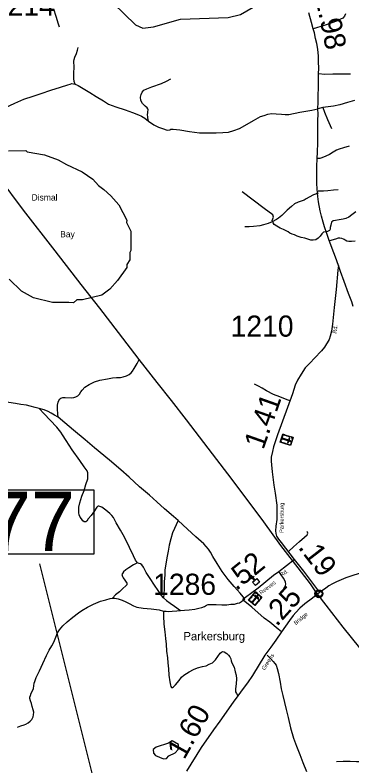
# Model space of a CAD drawing. Extents: x 2093524 to 2270757, y 289120 to 570408.
# Drawn here: x 2160640 to 2168603, y 391252 to 409015 of the extents above; entities that cross this region are included whole.
import ezdxf

# ---------------------------------------------------------------- set-up
doc = ezdxf.new("R2010")
doc.units = 0
for name, color, linetype in [('Exist Civil Demographics Community CELL', 7, 'Continuous'), ('Exist Civil Demographics Community Label', 7, 'Continuous'), ('Exist Cultural Cemetery CELL', 7, 'Continuous'), ('Exist Cultural Church CELL', 7, 'Continuous'), ('Exist Hydrographic Bathymetry Feature', 7, 'Continuous'), ('Exist Hydrographic Bathymetry Feature Label', 7, 'Continuous'), ('Exist Hydrographic Creek Single Shore', 7, 'Continuous'), ('Exist Hydrographic Pond Under 1500 Sq Ft', 7, 'Continuous'), ('Exist Road Non-System Type 51', 7, 'Continuous'), ('Exist Road Primary NC Attributed', 7, 'Continuous'), ('Exist Road Primary NC Mileage Hundredths English Label', 7, 'Continuous'), ('Exist Road Secondary Mileage Hundredths English Label', 7, 'Continuous'), ('Exist Road Secondary Structure Standard Bridge Number Label', 7, 'Continuous'), ('Exist Road Secondary Type 51 Attributed', 7, 'Continuous'), ('Exist Road Secondary Type 51 Label', 7, 'Continuous'), ('Exist Road Secondary Type 51 Number Label', 7, 'Continuous'), ('Exist Utilities Telephone Line', 7, 'Continuous')]:
    doc.layers.add(name, color=color, linetype=linetype)

msp = doc.modelspace()

# ---------------------------------------------------------------- linework, layer by layer
at = {"layer": 'Exist Civil Demographics Community CELL'}
msp.add_lwpolyline([(2167746, 395340), (2167746, 395345), (2167748, 395352), (2167751, 395359), (2167754, 395365), (2167757, 395371), (2167761, 395376), (2167765, 395380), (2167770, 395385), (2167775, 395389), (2167781, 395393), (2167786, 395396), (2167791, 395398), (2167796, 395401), (2167802, 395402), (2167806, 395404), (2167811, 395404), (2167815, 395405), (2167821, 395405), (2167826, 395405), (2167832, 395405), (2167836, 395404), (2167841, 395403), (2167846, 395402), (2167852, 395400), (2167858, 395397), (2167864, 395393), (2167869, 395390), (2167875, 395386), (2167878, 395383), (2167882, 395378), (2167886, 395374), (2167889, 395369), (2167892, 395364), (2167895, 395359), (2167897, 395354), (2167898, 395349), (2167899, 395344), (2167901, 395338), (2167901, 395334), (2167901, 395328), (2167901, 395322), (2167901, 395316), (2167900, 395311), (2167898, 395304), (2167896, 395299), (2167894, 395294), (2167891, 395288), (2167888, 395282), (2167884, 395278), (2167880, 395273), (2167875, 395268), (2167870, 395264), (2167865, 395260), (2167860, 395258), (2167853, 395255), (2167846, 395252), (2167840, 395250), (2167834, 395249), (2167829, 395249), (2167825, 395248), (2167819, 395248), (2167815, 395249), (2167809, 395249), (2167803, 395251), (2167799, 395252), (2167794, 395254), (2167789, 395256), (2167785, 395258), (2167778, 395262), (2167773, 395267), (2167768, 395271), (2167763, 395276), (2167760, 395280), (2167757, 395284), (2167753, 395291), (2167751, 395295), (2167750, 395299), (2167747, 395307), (2167746, 395314), (2167745, 395319), (2167744, 395325), (2167744, 395330), (2167745, 395337)], close=True, dxfattribs=at)
for centre, radius in [((2167823, 395327), 94.3), ((2167823, 395328), 76.7)]:
    msp.add_circle(centre, radius, dxfattribs=at)
at = {"layer": 'Exist Cultural Cemetery CELL'}
for points in [[(2167212, 399021), (2167149, 398832), (2166908, 398912), (2166971, 399101)], [(2166963, 399043), (2166936, 398962), (2166926, 398966), (2166953, 399047)], [(2167150, 398926), (2167156, 398944), (2166963, 399008), (2166958, 398991)], [(2166960, 399070), (2166971, 399066), (2166978, 399087), (2167016, 399074), (2167020, 399085), (2166971, 399101)], [(2167037, 399079), (2167078, 399065), (2167074, 399054), (2167033, 399068)], [(2167135, 399003), (2167117, 399009), (2167080, 398898), (2167097, 398892)], [(2167101, 399058), (2167142, 399044), (2167138, 399033), (2167097, 399047)], [(2167189, 398950), (2167172, 398901), (2167162, 398905), (2167178, 398954)], [(2167171, 399034), (2167167, 399023), (2167198, 399013), (2167185, 398975), (2167196, 398971), (2167212, 399021)], [(2166918, 398944), (2166929, 398940), (2166922, 398919), (2166960, 398906), (2166957, 398896), (2166908, 398912)], [(2166980, 398900), (2167021, 398886), (2167017, 398876), (2166976, 398889)], [(2167042, 398879), (2167083, 398866), (2167080, 398855), (2167039, 398868)], [(2167108, 398845), (2167112, 398856), (2167142, 398846), (2167155, 398884), (2167166, 398881), (2167149, 398832)], [(2166324, 395372), (2166476, 395243), (2166311, 395049), (2166159, 395178)], [(2166184, 395156), (2166192, 395165), (2166175, 395179), (2166201, 395210), (2166193, 395217), (2166159, 395178)], [(2166204, 395231), (2166232, 395264), (2166241, 395257), (2166213, 395224)], [(2166388, 395279), (2166374, 395291), (2166243, 395136), (2166257, 395124)], [(2166248, 395282), (2166276, 395315), (2166285, 395308), (2166257, 395275)], [(2166296, 395339), (2166305, 395331), (2166325, 395356), (2166356, 395329), (2166364, 395338), (2166324, 395372)], [(2166311, 395293), (2166299, 395279), (2166389, 395203), (2166401, 395217)], [(2166380, 395324), (2166420, 395290), (2166413, 395281), (2166373, 395315)], [(2166448, 395210), (2166439, 395217), (2166460, 395241), (2166429, 395268), (2166436, 395276), (2166476, 395243)], [(2166210, 395149), (2166275, 395094), (2166268, 395085), (2166203, 395140)], [(2166286, 395070), (2166293, 395079), (2166310, 395065), (2166336, 395095), (2166344, 395088), (2166311, 395049)], [(2166349, 395111), (2166377, 395144), (2166386, 395137), (2166358, 395104)], [(2166392, 395161), (2166420, 395194), (2166428, 395187), (2166400, 395154)]]:
    msp.add_lwpolyline(points, close=True, dxfattribs=at)
at = {"layer": 'Exist Cultural Church CELL'}
msp.add_lwpolyline([(2166253, 395602), (2166297, 395638), (2166249, 395697), (2166224, 395676), (2166214, 395689), (2166239, 395709), (2166201, 395756), (2166213, 395766), (2166251, 395719), (2166276, 395739), (2166286, 395727), (2166261, 395707), (2166309, 395648), (2166354, 395684), (2166421, 395601), (2166320, 395519)], close=True, dxfattribs=at)
at = {"layer": 'Exist Hydrographic Bathymetry Feature'}
for points in [[(2160483, 405800), (2160899, 405812), (2160924, 405778), (2161333, 405708), (2161658, 405593), (2161859, 405477), (2162226, 405303), (2162477, 405131), (2162611, 404980), (2162737, 404889), (2162904, 404742), (2163097, 404524), (2163282, 404160), (2163275, 404111), (2163376, 403902), (2163378, 403443), (2163353, 403401), (2163354, 403227), (2163280, 403117), (2163280, 403045), (2163065, 402734), (2162883, 402534), (2162693, 402390), (2162235, 402278), (2162102, 402278), (2162019, 402204), (2161910, 402213)], [(2161910, 402213), (2161527, 402217), (2161077, 402324), (2160793, 402487), (2160500, 402769)]]:
    msp.add_lwpolyline(points, dxfattribs=at)
at = {"layer": 'Exist Hydrographic Creek Single Shore'}
for points in [[(2161002, 409838), (2161077, 409738), (2161429, 409413), (2161546, 409282), (2161621, 409248), (2162096, 409317), (2162288, 409287), (2162429, 409288), (2162662, 409355), (2162962, 409297), (2163490, 408784), (2163657, 408702), (2163915, 408736), (2164547, 408914), (2165680, 408954), (2165971, 409030), (2166469, 409319), (2166941, 409795), (2167164, 409961)], [(2168691, 404357), (2168600, 404291), (2168531, 404236), (2168454, 404199), (2168394, 404188), (2168303, 404172), (2168211, 404154), (2168159, 404147), (2168118, 404115), (2168107, 404048), (2168088, 403988), (2168085, 403952), (2168069, 403918), (2168024, 403891), (2167974, 403886), (2167930, 403875), (2167887, 403840), (2167854, 403788), (2167830, 403761), (2167804, 403737), (2167747, 403698), (2167689, 403692), (2167627, 403689), (2167485, 403733), (2167404, 403751), (2167310, 403788), (2167245, 403819), (2167189, 403832), (2167135, 403853), (2167098, 403890), (2166981, 403944), (2166905, 403977), (2166824, 404019), (2166761, 404060), (2166743, 404096), (2166720, 404154), (2166729, 404194), (2166746, 404232), (2166733, 404286), (2166529, 404442), (2166008, 404834)]]:
    msp.add_lwpolyline(points, dxfattribs=at)
at = {"layer": 'Exist Hydrographic Pond Under 1500 Sq Ft'}
msp.add_lwpolyline([(2164145, 391418), (2164220, 391427), (2164278, 391494), (2164428, 391560), (2164494, 391644), (2164502, 391762), (2164351, 391844), (2164268, 391793), (2163977, 391701), (2163902, 391643), (2163911, 391557), (2163962, 391501), (2164145, 391418)], dxfattribs=at)
at = {"layer": 'Exist Road Non-System Type 51'}
msp.add_line((2167915, 406824), (2167799, 406795), dxfattribs=at)
for points in [[(2161693, 408724), (2161666, 408796), (2161615, 408980), (2161554, 409151)], [(2168451, 409040), (2168423, 408984), (2168389, 408944), (2168335, 408914), (2168264, 408877), (2168130, 408828), (2167948, 408771), (2167683, 408692)], [(2162062, 407377), (2162040, 407441), (2162027, 407515), (2162029, 407585), (2162032, 407665), (2162036, 407757), (2162040, 407823), (2162033, 407885), (2162029, 407920), (2162035, 407964), (2162054, 408022), (2162096, 408107), (2162120, 408185), (2162135, 408247)], [(2163794, 406507), (2163782, 406587), (2163771, 406677), (2163775, 406695), (2163781, 406727), (2163783, 406775), (2163775, 406799), (2163761, 406817), (2163716, 406860), (2163654, 406924), (2163614, 406994), (2163605, 407072), (2163621, 407136), (2163643, 407188), (2163682, 407234), (2163754, 407266), (2163876, 407313), (2164101, 407392), (2164221, 407449), (2164325, 407505)], [(2168570, 407615), (2168391, 407614), (2168151, 407617), (2167965, 407612), (2167815, 407621)], [(2159669, 405950), (2159730, 406048), (2159841, 406225), (2159942, 406395), (2160036, 406524), (2160097, 406610), (2160161, 406680), (2160238, 406737), (2160386, 406808), (2160635, 406929), (2160851, 407022), (2161070, 407097), (2161254, 407160), (2161489, 407236), (2161717, 407311), (2161886, 407362), (2161942, 407378), (2161980, 407392), (2162020, 407389), (2162062, 407377)], [(2162062, 407377), (2162130, 407345), (2162253, 407274), (2162407, 407183), (2162560, 407088), (2162728, 406983), (2162849, 406907), (2163023, 406842), (2163239, 406770), (2163415, 406711), (2163554, 406656), (2163626, 406622), (2163704, 406572), (2163794, 406507)], [(2168662, 406992), (2168494, 406943), (2168315, 406894), (2168163, 406863), (2167915, 406824)], [(2163794, 406507), (2163921, 406420), (2164029, 406364), (2164145, 406321), (2164211, 406301), (2164254, 406295), (2164295, 406302), (2164323, 406312), (2164379, 406316), (2164533, 406301), (2164767, 406256), (2164998, 406232), (2165211, 406229), (2165390, 406226), (2165551, 406237), (2165681, 406246), (2165809, 406282), (2165943, 406329), (2166074, 406398), (2166274, 406517), (2166443, 406614), (2166531, 406642), (2166617, 406669), (2166704, 406683), (2166814, 406680), (2166936, 406670), (2167022, 406665), (2167112, 406663), (2167370, 406717), (2167652, 406768), (2167799, 406795)], [(2167915, 406824), (2167954, 406720), (2168027, 406547), (2168122, 406329)], [(2168536, 405910), (2168404, 405877), (2168301, 405840), (2168235, 405816), (2168155, 405770), (2168073, 405713), (2167984, 405673), (2167894, 405634), (2167840, 405618), (2167788, 405620)], [(2168278, 404883), (2168170, 404876), (2168032, 404859), (2167928, 404851), (2167802, 404850)], [(2167805, 404804), (2167691, 404763), (2167591, 404705), (2167524, 404664), (2167474, 404638), (2167328, 404589), (2167246, 404547), (2167173, 404488), (2167071, 404396), (2166948, 404275), (2166870, 404207), (2166817, 404175), (2166717, 404126), (2166625, 404086), (2166509, 404053), (2166422, 404030), (2166274, 404014), (2166176, 404007), (2166074, 404005)], [(2168079, 403680), (2168223, 403725), (2168282, 403745), (2168318, 403745), (2168356, 403739), (2168395, 403724), (2168421, 403710), (2168441, 403698), (2168479, 403676), (2168525, 403669), (2168589, 403665), (2168681, 403677)], [(2161659, 399500), (2161648, 399577), (2161643, 399699), (2161645, 399789), (2161661, 399857), (2161676, 399899), (2161700, 399929), (2161722, 399952), (2161766, 399968), (2161824, 399966), (2161964, 399963), (2162030, 399965), (2162080, 399982), (2162126, 400004), (2162167, 400046), (2162199, 400100), (2162223, 400140), (2162288, 400209), (2162392, 400277), (2162520, 400338), (2162647, 400377), (2162823, 400408), (2162943, 400432), (2163037, 400441), (2163135, 400445), (2163199, 400458), (2163277, 400484), (2163338, 400516), (2163386, 400549), (2163416, 400589), (2163457, 400655), (2163523, 400771), (2163576, 400866)], [(2167139, 399886), (2167072, 399916), (2166896, 399983), (2166750, 400042), (2166579, 400125), (2166481, 400186), (2166393, 400238), (2166299, 400285)], [(2161210, 399705), (2161117, 399730), (2160999, 399766), (2160911, 399783), (2160777, 399800), (2160649, 399828), (2160491, 399851), (2160371, 399866)], [(2161659, 399500), (2161574, 399549), (2161496, 399599), (2161420, 399638), (2161326, 399673), (2161210, 399705)], [(2163531, 396059), (2163489, 396117), (2163438, 396223), (2163345, 396424), (2163226, 396661), (2163131, 396827), (2163034, 397002), (2162971, 397130), (2162927, 397177), (2162877, 397227), (2162787, 397304), (2162690, 397376), (2162646, 397392), (2162620, 397398), (2162606, 397401), (2162588, 397391), (2162570, 397371), (2162554, 397347), (2162517, 397287), (2162439, 397181), (2162370, 397098), (2162334, 397042), (2162312, 397028), (2162276, 397030), (2162244, 397047), (2162214, 397097), (2162180, 397141), (2162153, 397193), (2162145, 397239), (2162147, 397291), (2162148, 397375), (2162170, 397477), (2162221, 397631), (2162272, 397769), (2162317, 397910), (2162357, 398044), (2162364, 398102), (2162364, 398146), (2162362, 398190), (2162342, 398234), (2162273, 398325), (2162172, 398479), (2161993, 398730), (2161846, 398955), (2161763, 399084), (2161723, 399148), (2161626, 399269), (2161469, 399432), (2161332, 399578), (2161210, 399705)], [(2164497, 397056), (2164385, 397151), (2164170, 397336), (2163991, 397503), (2163814, 397656), (2163585, 397859), (2163338, 398083), (2163137, 398258), (2162870, 398485), (2162520, 398774), (2162297, 398969), (2162024, 399197), (2161819, 399370), (2161659, 399500)], [(2164497, 397056), (2164365, 396766), (2164320, 396627), (2164281, 396479), (2164258, 396331), (2164224, 396173), (2164203, 396025), (2164180, 395895), (2164179, 395767), (2164164, 395613), (2164161, 395435), (2164155, 395325), (2164148, 395227)], [(2166067, 395206), (2165957, 395339), (2165820, 395498), (2165677, 395667), (2165532, 395856), (2165415, 396040), (2165318, 396207), (2165261, 396309), (2165215, 396382), (2165098, 396506), (2164913, 396675), (2164718, 396857), (2164497, 397056)], [(2167111, 396333), (2167222, 396436), (2167365, 396560), (2167479, 396661), (2167542, 396722), (2167554, 396737), (2167556, 396757), (2167550, 396779), (2167538, 396801)], [(2163531, 396059), (2163442, 396007), (2163332, 395940), (2163262, 395894), (2163205, 395841), (2163181, 395807), (2163167, 395779), (2163179, 395737), (2163199, 395702), (2163238, 395650), (2163270, 395598), (2163282, 395576), (2163288, 395560), (2163282, 395540), (2163262, 395512), (2163191, 395448), (2163109, 395373), (2163018, 395297), (2162946, 395224)], [(2164148, 395227), (2164105, 395287), (2164019, 395406), (2163936, 395528), (2163837, 395687), (2163743, 395830), (2163674, 395952), (2163636, 396008), (2163608, 396032), (2163575, 396043), (2163531, 396059)], [(2166993, 395463), (2167015, 395487), (2167031, 395519), (2167039, 395551), (2167031, 395597), (2167019, 395637), (2166984, 395693), (2166928, 395774), (2166875, 395854)], [(2160696, 392171), (2160774, 392199), (2160852, 392223), (2160892, 392240), (2160948, 392272), (2160999, 392314), (2161037, 392355), (2161069, 392417), (2161076, 392463), (2161082, 392525), (2161070, 392577), (2161047, 392659), (2161027, 392732), (2161006, 392790), (2160990, 392846), (2160990, 392880), (2161004, 392922), (2161025, 392978), (2161055, 393028), (2161079, 393086), (2161088, 393151), (2161090, 393211), (2161106, 393253), (2161143, 393343), (2161216, 393505), (2161300, 393679), (2161384, 393862), (2161448, 393988), (2161511, 394093), (2161554, 394183), (2161602, 394299), (2161647, 394405), (2161687, 394473), (2161768, 394564), (2161876, 394662), (2162005, 394775), (2162138, 394872), (2162222, 394932), (2162354, 395009), (2162495, 395078), (2162659, 395151), (2162786, 395185), (2162888, 395214), (2162946, 395224)], [(2162946, 395224), (2163000, 395225), (2163080, 395203), (2163168, 395175), (2163261, 395138), (2163335, 395098), (2163441, 395043), (2163521, 395005), (2163665, 394982), (2163857, 394967), (2164043, 394942), (2164145, 394917)], [(2164148, 395227), (2164218, 395169), (2164310, 395102), (2164411, 395029), (2164553, 394933)], [(2164553, 394933), (2164645, 394938), (2164755, 394943), (2164891, 394963), (2164985, 394982), (2165057, 395002), (2165117, 395026), (2165162, 395053), (2165204, 395071), (2165282, 395071), (2165392, 395070), (2165528, 395067), (2165642, 395065), (2165740, 395078), (2165830, 395082), (2165898, 395101), (2165946, 395115), (2165996, 395143), (2166067, 395206)], [(2164145, 394917), (2164210, 394911), (2164260, 394910), (2164356, 394912), (2164461, 394921), (2164553, 394933)], [(2164145, 394917), (2164148, 394807), (2164159, 394603), (2164178, 394429), (2164197, 394268), (2164208, 394136), (2164221, 393966), (2164240, 393810), (2164248, 393692), (2164263, 393554), (2164276, 393402), (2164295, 393240), (2164313, 393161), (2164325, 393129), (2164338, 393111), (2164350, 393109), (2164362, 393111), (2164388, 393123), (2164435, 393173), (2164517, 393276), (2164576, 393354), (2164632, 393398), (2164757, 393477), (2164861, 393533), (2164951, 393570), (2165069, 393603), (2165156, 393625), (2165230, 393657), (2165304, 393696), (2165380, 393764), (2165431, 393839), (2165485, 393919), (2165519, 393947), (2165552, 393959), (2165586, 393952), (2165643, 393910), (2165681, 393876), (2165719, 393832), (2165737, 393788), (2165748, 393738), (2165762, 393692), (2165816, 393587), (2165843, 393483), (2165865, 393399), (2165874, 393311), (2165869, 393197), (2165853, 393075), (2165850, 393009), (2165874, 392969), (2165904, 392908)], [(2166598, 393871), (2166677, 393794), (2166743, 393724), (2166782, 393678), (2166808, 393638), (2166836, 393559), (2166867, 393439), (2166902, 393233), (2166931, 393079), (2166970, 392922), (2167009, 392752), (2167046, 392588), (2167095, 392396), (2167152, 392153), (2167223, 391913), (2167288, 391722), (2167372, 391524), (2167440, 391333), (2167528, 391119)], [(2169607, 391545), (2169531, 391490), (2169423, 391442), (2169318, 391389), (2169250, 391361), (2169172, 391340), (2169100, 391334), (2168988, 391336), (2168836, 391349), (2168712, 391352), (2168562, 391359), (2168394, 391358), (2168236, 391349)]]:
    msp.add_lwpolyline(points, dxfattribs=at)
at = {"layer": 'Exist Road Primary NC Attributed'}
for points in [[(2168283, 403087), (2168211, 403289), (2168136, 403494), (2168057, 403703), (2168009, 403847), (2167954, 404003), (2167921, 404113), (2167884, 404256), (2167849, 404383), (2167812, 404594), (2167796, 404724), (2167787, 404808), (2167780, 404904), (2167772, 405029), (2167769, 405186), (2167771, 405443), (2167778, 405613), (2167785, 405781), (2167794, 405981), (2167795, 406161), (2167794, 406329), (2167799, 406517), (2167802, 406669), (2167799, 406795), (2167805, 406951), (2167804, 407111), (2167815, 407297), (2167812, 407465), (2167815, 407567), (2167815, 407621), (2167818, 407761), (2167811, 407907), (2167814, 408039), (2167793, 408209), (2167773, 408341), (2167744, 408462), (2167717, 408592), (2167683, 408692), (2167644, 408842), (2167581, 409067)], [(2168634, 402122), (2168600, 402229), (2168522, 402432), (2168420, 402713), (2168334, 402951), (2168283, 403087)]]:
    msp.add_lwpolyline(points, dxfattribs=at)
at = {"layer": 'Exist Road Secondary Structure Standard Bridge Number Label'}
msp.add_line((2163064, 388681), (2161225, 396037), dxfattribs=at)
msp.add_lwpolyline([(2159924, 397788), (2162501, 397788), (2162501, 396259), (2159924, 396259)], close=True, dxfattribs=at)
at = {"layer": 'Exist Road Secondary Type 51 Attributed'}
for points in [[(2168283, 403087), (2168266, 402977), (2168231, 402523), (2168181, 402099), (2168169, 401941), (2168144, 401699), (2168120, 401536), (2168089, 401420), (2168066, 401341), (2167952, 401162), (2167879, 401074), (2167719, 400897), (2167617, 400790), (2167498, 400668), (2167403, 400519), (2167317, 400376), (2167262, 400256), (2167200, 400058), (2166845, 399088), (2166746, 398800), (2166721, 398687), (2166694, 398554), (2166694, 398460), (2166703, 398375), (2166719, 398208), (2166760, 397896), (2166785, 397708), (2166825, 397420), (2166831, 397245), (2166825, 397083), (2166806, 396928), (2166795, 396813), (2166800, 396753), (2166820, 396685), (2166865, 396615), (2166927, 396542), (2167237, 396135)], [(2166941, 394428), (2166858, 394487), (2166660, 394651), (2166530, 394752), (2166233, 395005), (2166035, 395178), (2166032, 395203), (2166208, 395335), (2166384, 395467), (2166569, 395618), (2166750, 395765), (2166875, 395854), (2167237, 396135)], [(2167237, 396135), (2167455, 395860), (2167672, 395577), (2167836, 395354)], [(2168771, 395807), (2168597, 395752), (2168456, 395701), (2168348, 395658), (2168240, 395608), (2168144, 395563), (2168057, 395511), (2167983, 395460), (2167836, 395354)], [(2167836, 395354), (2167669, 395224), (2167487, 395091), (2167372, 394987), (2167273, 394884), (2167210, 394814), (2167125, 394691), (2166941, 394428)], [(2166941, 394428), (2166807, 394230), (2166688, 394065), (2166546, 393872), (2166251, 393395), (2166132, 393223), (2166029, 393088), (2165904, 392908), (2165793, 392759), (2165480, 392311), (2165331, 392105), (2165041, 391689), (2164692, 391133)]]:
    msp.add_lwpolyline(points, dxfattribs=at)
at = {"layer": 'Exist Utilities Telephone Line'}
for points in [[(2163576, 400866), (2163083, 401505), (2162648, 402084), (2162203, 402643), (2161590, 403436), (2160843, 404401), (2160261, 405169), (2159669, 405950)], [(2167796, 395303), (2167621, 395558), (2167198, 396114), (2166924, 396470), (2166519, 397028), (2165769, 398027), (2165308, 398634), (2164694, 399443), (2164341, 399898), (2163999, 400324), (2163576, 400866)], [(2167796, 395303), (2167983, 395060), (2168384, 394537), (2168781, 394049), (2169224, 393490), (2169735, 392861), (2170118, 392353), (2170412, 391957)]]:
    msp.add_lwpolyline(points, dxfattribs=at)

# ---------------------------------------------------------------- texts
at = {"layer": 'Exist Civil Demographics Community Label'}
msp.add_text('Parkersburg', height=200, dxfattribs=at).set_placement((2164619, 394223))
at = {"layer": 'Exist Hydrographic Bathymetry Feature Label'}
for s, p in [('Dismal', (2161030, 404626)), ('Bay', (2161706, 403757))]:
    msp.add_text(s, height=150, dxfattribs=at).set_placement(p)
at = {"layer": 'Exist Road Primary NC Mileage Hundredths English Label'}
msp.add_text('1.98', height=500, rotation=281.5953, dxfattribs=at).set_placement((2167731, 409437))
at = {"layer": 'Exist Road Secondary Mileage Hundredths English Label'}
for s, rotation, p in [('1.41', 70.5038, (2166508, 398716)), ('.19', 307.6215, (2167315, 396421)), ('.52', 39.0622, (2165866, 395383)), ('.25', 48.0941, (2166825, 394533)), ('1.60', 60.7463, (2164640, 391384))]:
    msp.add_text(s, height=500, rotation=rotation, dxfattribs=at).set_placement(p)
at = {"layer": 'Exist Road Secondary Structure Standard Bridge Number Label'}
msp.add_text('77', height=1400, dxfattribs=at).set_placement((2159975, 396338))
at = {"layer": 'Exist Road Secondary Type 51 Label'}
for s, rotation, p in [('Rd.', 84.148, (2168239, 401475)), ('Parkersburg', 89.468, (2166986, 396765)), ('Rd.', 35.2814, (2166941, 395722)), ('Reeves', 37.178, (2166457, 395301)), ('Bridge', 40.3812, (2167277, 394581)), ('Greens', 57.752, (2166542, 393510))]:
    msp.add_text(s, height=95, rotation=rotation, dxfattribs=at).set_placement(p)
at = {"layer": 'Exist Road Secondary Type 51 Number Label'}
for s, p in [('1214', (2160093, 409000)), ('1210', (2165735, 401407)), ('1286', (2163904, 395300))]:
    msp.add_text(s, height=500, dxfattribs=at).set_placement(p)

doc.saveas('drawing.dxf')
